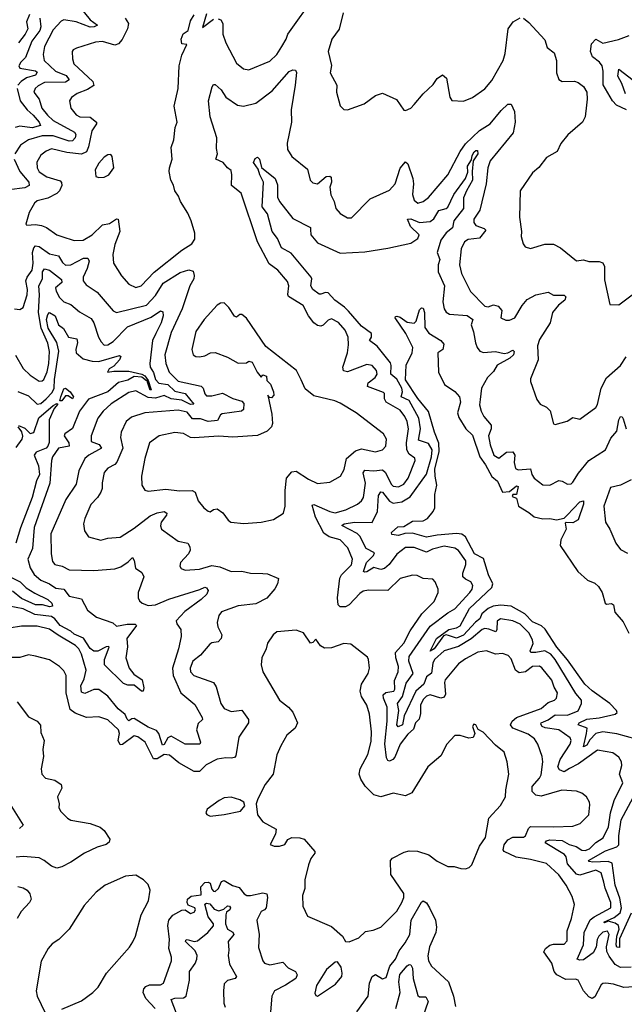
# Model space of a CAD drawing. Extents: x 1245515 to 1420776, y 606314 to 671314.
# Tile 286 of 385: x 1371775 to 1375207, y 635468 to 641056. Entities that reach past the tile are written whole.
import ezdxf

# ---------------------------------------------------------------- set-up
doc = ezdxf.new("R2010")
doc.units = 0

msp = doc.modelspace()

# ---------------------------------------------------------------- linework, layer by layer
at = {"layer": '0CON10XD'}
for points in [[(1372901.4, 641061.4), (1372916.2, 641055), (1372927.5, 641035), (1372928, 640975), (1372944.2, 640925), (1373005, 640810), (1373045, 640776.9), (1373075, 640772.5), (1373195, 640821.1), (1373235, 640858.9), (1373263.1, 640905), (1373287.9, 640945), (1373297.1, 640975), (1373453.9, 641195)], [(1372117.5, 641125), (1372175.6, 641055), (1372216.7, 641025), (1372198.6, 641015), (1372175, 641014.3), (1372095.7, 641045), (1372025, 641055.3), (1372011.2, 641048.8), (1371965, 640999.2), (1371916.1, 640905), (1371908.8, 640858.8), (1371914, 640825), (1371979.2, 640765), (1372039.2, 640739.2), (1372056.7, 640715), (1372035, 640702.6), (1371915, 640699.8), (1371879.4, 640680.6), (1371862.3, 640665), (1371856, 640645), (1371884.7, 640605), (1371901.4, 640555), (1371932.2, 640515), (1371965.3, 640485), (1372087, 640417), (1372092.9, 640405), (1372089.1, 640385), (1372075, 640368.4), (1372055, 640366), (1371965, 640396.6), (1371902.5, 640397.5), (1371824.8, 640375.2), (1371780, 640345), (1371747.3, 640295)], [(1371889.3, 641065), (1371894.6, 641015), (1371889.1, 640995), (1371843.5, 640935), (1371808.4, 640841.6), (1371780.8, 640815), (1371770, 640795), (1371775, 640781.8), (1371865.6, 640765.6), (1371875, 640758.8), (1371865, 640741.5), (1371813.6, 640726.4), (1371782.8, 640705), (1371765.3, 640685)], [(1371831.1, 641085), (1371814.4, 641045), (1371820.5, 641005), (1371806.2, 640975), (1371768.4, 640925)], [(1372374.6, 641064.6), (1372392.2, 641035), (1372387.8, 641005), (1372355.9, 640944.1), (1372335, 640920), (1372315, 640912.6), (1372245, 640933.3), (1372205, 640929.2), (1372096.7, 640895), (1372078, 640885), (1372073.1, 640875), (1372074.3, 640834.3), (1372083.1, 640805), (1372189.6, 640705), (1372196.4, 640683.6), (1372160.8, 640659.2), (1372101.7, 640638.3), (1372070, 640615), (1372057.8, 640595), (1372065.5, 640555), (1372095, 640516.4), (1372115.8, 640505.8), (1372175, 640503.3), (1372211.1, 640475), (1372211.8, 640465), (1372184, 640425), (1372165.9, 640335), (1372153.5, 640306.5), (1372125, 640293.2), (1372043.2, 640303.2), (1371955, 640322.4), (1371925, 640310.3), (1371895, 640287.7), (1371872.9, 640247.1), (1371873.3, 640215), (1371885, 640192.7), (1371928.6, 640165), (1372005, 640141.1), (1372013.1, 640133.1), (1372014.1, 640115), (1372001.8, 640085), (1371985, 640070), (1371935, 640044.1), (1371875, 640027.8), (1371859.2, 640015), (1371827.9, 639962.1), (1371810, 639895), (1371815, 639890), (1371865, 639894.6), (1371898.3, 639888.3), (1371926.7, 639876.7), (1371985.3, 639835.3), (1372015, 639826.6)], [(1372015, 639826.6), (1372085, 639802.5), (1372135, 639804.1), (1372187.2, 639835), (1372245, 639891.6), (1372285, 639900), (1372325, 639926.9), (1372334.2, 639924.2), (1372343.2, 639855), (1372315, 639780), (1372304.4, 639724.4), (1372306.9, 639675), (1372352.1, 639602.1), (1372394.7, 639554.8), (1372435, 639537.1), (1372465, 639546.4), (1372537.6, 639622.4), (1372695, 639748.5), (1372752.9, 639785), (1372769.6, 639810.4), (1372769.1, 639845), (1372748.1, 639915), (1372728.8, 639958.8), (1372686.9, 640025), (1372676.9, 640055), (1372655.6, 640085), (1372647.6, 640117.6), (1372632.5, 640145), (1372623.1, 640195), (1372626, 640215), (1372640, 640265), (1372635, 640330), (1372649.2, 640375), (1372656.7, 640445), (1372668, 640475), (1372651.5, 640565), (1372674.3, 640665), (1372679.5, 640795), (1372694.7, 640855.3), (1372723.3, 640915), (1372695, 640920), (1372691.2, 640945), (1372703.2, 640976.8), (1372731.2, 640995), (1372745, 641050), (1372765, 641083.3)], [(1372835, 641090), (1372812.5, 641012.5), (1372875, 641058.9)], [(1373610.4, 641095), (1373588.3, 641001.7), (1373546.9, 640945), (1373526.8, 640875), (1373544.4, 640795.6), (1373536.7, 640755), (1373574.3, 640685), (1373573.1, 640645), (1373595, 640567.5), (1373615, 640546.7), (1373635, 640543.8), (1373731.2, 640578.8), (1373795, 640626), (1373835, 640640), (1373913, 640603), (1373955, 640542.5), (1373965, 640540), (1373995, 640554.2), (1374014.2, 640575), (1374064.6, 640635.4), (1374122.4, 640687.6), (1374145, 640722), (1374175, 640743.8), (1374198, 640725), (1374217, 640617), (1374228.3, 640598.3), (1374295, 640593.3), (1374345, 640614), (1374415, 640664.4), (1374455, 640710.8), (1374518.5, 640825), (1374530, 640865), (1374548.1, 641005), (1374575.6, 641044.4), (1374615, 641067.5)], [(1374635, 641064.2), (1374665, 641040.8), (1374755, 640942.5), (1374768.1, 640898.1), (1374808.8, 640868.8), (1374822.7, 640825), (1374821.4, 640755), (1374836.1, 640716.1), (1374855, 640706.2), (1374925, 640706.7), (1374945, 640700), (1374975, 640676.7), (1374993.8, 640645), (1374996.9, 640605), (1374991.4, 640571.4), (1374985.5, 640504.5), (1374970, 640475), (1374887, 640403), (1374846.2, 640353.8), (1374825, 640307.5), (1374765, 640273.3), (1374722, 640218), (1374685, 640186.2), (1374616.2, 640085), (1374611.9, 639935), (1374624, 639855), (1374622, 639825), (1374632.5, 639785), (1374645, 639767.5), (1374675, 639757.5), (1374755, 639782), (1374805, 639782.9), (1374845, 639761.9), (1374935, 639687.8), (1374975, 639692.9), (1375005, 639684.4), (1375065, 639684.3), (1375085, 639676), (1375094.2, 639655), (1375095, 639580), (1375125, 639440), (1375175, 639437.5), (1375332.5, 639555)], [(1375220, 640545), (1375161.8, 640571.8), (1375139.1, 640595), (1375087, 640687), (1375087.3, 640765), (1375080.9, 640795), (1375066.5, 640815), (1375026.1, 640846.1), (1375015.3, 640875), (1375020.1, 640919.9), (1375045, 640946.1), (1375085, 640922.3), (1375173.8, 640943.8), (1375233.7, 640966.3)], [(1373657.8, 637962.2), (1373663.7, 637995), (1373638.5, 638058.5), (1373594.4, 638105), (1373531.6, 638121.6), (1373502.1, 638142.1), (1373453.1, 638233.1), (1373435, 638300), (1373445, 638305.3), (1373535, 638264), (1373565, 638257.3), (1373625.7, 638275), (1373692.8, 638307.2), (1373715.5, 638325), (1373726, 638345), (1373738.1, 638425), (1373724.2, 638485), (1373735, 638498.7), (1373785, 638494.8), (1373835, 638501), (1373848.6, 638488.6), (1373885, 638418.5), (1373895, 638409.5), (1373925, 638404.8), (1373955, 638420.6), (1373979.8, 638455), (1374020.5, 638555), (1374018, 638568), (1373985, 638590.9), (1373971.9, 638615), (1373969.7, 638655), (1373981.9, 638735), (1373975, 638775.7), (1373961.4, 638805), (1373935, 638839.4), (1373854.7, 638885), (1373845.3, 638905), (1373845.6, 638935), (1373840, 638940), (1373748.8, 638975), (1373753.4, 638995), (1373792.9, 639025), (1373804, 639045), (1373800, 639065), (1373775, 639092.9), (1373745, 639098.5), (1373635, 639058.1), (1373612.9, 639062.9), (1373608.4, 639085), (1373635.8, 639165), (1373641.2, 639211.2), (1373640.3, 639255), (1373622.5, 639295), (1373585, 639337.5), (1373545, 639358.1), (1373525, 639350.8), (1373497.8, 639322.2), (1373485, 639316.9), (1373465, 639320), (1373445.3, 639335.3), (1373414.8, 639374.8), (1373383.3, 639435), (1373301.4, 639485), (1373296.7, 639496.7), (1373302.1, 639545), (1373295, 639570), (1373239.5, 639635), (1373190.8, 639670.8), (1373124.2, 639795), (1373032.4, 640072.4), (1372976.9, 640115), (1372980, 640175), (1372975, 640201.2), (1372954.7, 640214.7), (1372930.6, 640245), (1372888.8, 640265), (1372898.2, 640295), (1372891.5, 640325), (1372893.8, 640385), (1372856.4, 640505), (1372846.7, 640595), (1372867.3, 640675), (1372875, 640687.5), (1372885, 640687.9), (1372918.7, 640658.7), (1372945, 640616.9), (1373011.2, 640571.2), (1373045, 640565.6), (1373115, 640582.5), (1373207.7, 640652.3), (1373305, 640762.5), (1373325, 640772.5), (1373339.7, 640769.7), (1373346.8, 640756.8), (1373337.7, 640685), (1373315.4, 640545.4), (1373317.5, 640475), (1373292.3, 640355), (1373295, 640318.8), (1373318.9, 640278.9), (1373408.2, 640208.2), (1373424.5, 640145), (1373439.8, 640129.8), (1373465, 640124.5), (1373515, 640165.5), (1373535, 640168.6), (1373543, 640163), (1373544.5, 640135), (1373535.4, 640105), (1373541.4, 640061.4), (1373560.8, 640025), (1373570, 639985), (1373595, 639956.2), (1373635, 639930.8), (1373657.9, 639932.1), (1373765, 640038.6), (1373875, 640089.2), (1373906.2, 640125), (1373935, 640214), (1373965, 640250), (1373978.2, 640238.2), (1374006.5, 640155), (1374010.3, 640125), (1374004.7, 640064.7), (1374015, 640031.9), (1374035, 640015.6), (1374065, 640023.8), (1374095, 640046.2), (1374204.8, 640175.2), (1374275, 640307.5), (1374305, 640351.1), (1374385, 640427.5), (1374446.2, 640465), (1374508.3, 640541.7), (1374545, 640576), (1374565, 640576.2), (1374582.9, 640535), (1374586.9, 640475), (1374576.8, 640415), (1374444.7, 640255), (1374433.1, 640215), (1374422.6, 640125), (1374386.9, 639975), (1374353.1, 639925), (1374353.5, 639905), (1374365, 639888.5), (1374411.5, 639871.5), (1374421.3, 639861.3), (1374385, 639816.5), (1374320.9, 639809.1), (1374298.9, 639795), (1374281.5, 639755), (1374271.9, 639665), (1374282.7, 639615), (1374333.3, 639513.2), (1374415, 639429.5), (1374435, 639427.1), (1374465, 639438.8), (1374491.2, 639431.2), (1374511.9, 639405), (1374506.7, 639365), (1374535, 639350.8), (1374555, 639350), (1374585.6, 639365), (1374626.4, 639433.6), (1374655, 639467.5), (1374705, 639495.5), (1374775, 639508.9), (1374805, 639493.1), (1374865, 639492.5), (1374875, 639482.5), (1374869.5, 639465), (1374833.1, 639436.9), (1374800, 639395), (1374785.3, 639335), (1374725, 639242), (1374714.6, 639205), (1374718.7, 639125), (1374675, 639017.5), (1374675, 639002.5), (1374710.5, 638900.5), (1374730, 638875), (1374765, 638856.2), (1374785.5, 638835.5), (1374805, 638763.3), (1374815, 638758), (1374882.4, 638777.6), (1374915, 638799.2), (1374955, 638789.2), (1375046, 638855), (1375055, 638872.5), (1375075.4, 638965), (1375105.7, 639024.3), (1375185, 639093.1), (1375218.1, 639141.9)], [(1375212.8, 640635), (1375193.3, 640695), (1375170.5, 640735), (1375175, 640776.2), (1375280.9, 640695)], [(1371760.5, 640665), (1371777.4, 640595), (1371816.8, 640545), (1371852.3, 640515), (1371886.1, 640475), (1371892.7, 640455), (1371845, 640442), (1371775, 640452.8), (1371749.6, 640445)], [(1375245, 635679.3), (1375185, 635677.1), (1375155, 635693.8), (1375120.8, 635740.8), (1375108.4, 635768.4), (1375106.4, 635795), (1375120.4, 635865), (1375112.4, 635882.4), (1375085, 635877.3), (1375061.4, 635855), (1375052.8, 635835), (1375047.8, 635792.2), (1375029.2, 635760.8), (1374975, 635720.8), (1374955, 635718.8), (1374940, 635725), (1374975.4, 635805), (1374979, 635875), (1375012.7, 635947.3), (1375035, 635965.2), (1375129.7, 636015), (1375130.2, 636045), (1375097.9, 636127.9), (1375091, 636161), (1375075, 636213.3), (1375045, 636230), (1374955, 636200.5), (1374935.7, 636205.7), (1374884.8, 636265), (1374876.2, 636305), (1374867.8, 636317.8), (1374757.1, 636385), (1374764.4, 636395), (1374785, 636400.6), (1374855, 636397.2), (1374894.1, 636375), (1374933.3, 636363.3), (1374965, 636343.3), (1374985, 636341), (1375008.8, 636351.2), (1375045, 636386.9), (1375087.6, 636412.4), (1375117.5, 636475), (1375128.3, 636555), (1375149, 636625), (1375198, 636725), (1375180, 636775), (1375192.9, 636822.9), (1375190, 636845), (1375175, 636870), (1375141.2, 636895), (1375055, 636911.1), (1374947.6, 636832.4), (1374895, 636806.2), (1374865, 636787.8), (1374839.4, 636799.4), (1374829.2, 636815), (1374842.4, 636857.6), (1374900, 636945), (1374904.6, 636965), (1374899.4, 636979.4), (1374835, 637024.8), (1374757.7, 637037.7), (1374741.1, 637045), (1374732.9, 637057.1), (1374735.6, 637065), (1374775, 637081.8), (1374815, 637111.8), (1374885, 637108.1), (1374945, 637134.1), (1374964.6, 637175), (1374963.6, 637195), (1374931.9, 637231.9), (1374814.1, 637425), (1374789, 637455), (1374755, 637473.7), (1374704, 637464), (1374675.4, 637465.4), (1374673.1, 637475), (1374689.1, 637515), (1374685, 637534.4), (1374665.9, 637575), (1374616.1, 637625), (1374575, 637643.9), (1374505, 637655.3), (1374485, 637642.5), (1374483.3, 637595), (1374477.3, 637582.7), (1374437, 637597), (1374415, 637600.9), (1374399.6, 637595), (1374338.3, 637541.7), (1374265, 637498.4), (1374185, 637474.1), (1374129, 637425), (1374119.4, 637405), (1374112.2, 637347.8), (1374085, 637326.9), (1374068.6, 637285), (1374023.7, 637245), (1373958.1, 637105), (1373947.7, 637055), (1373922.9, 637042.9), (1373916, 637055), (1373926.9, 637135), (1373920.1, 637175), (1373948.4, 637215), (1373969.1, 637290.9), (1374008, 637345), (1373982.9, 637415), (1373985, 637441.8), (1374105, 637613.7), (1374205, 637690.5), (1374245, 637712.5), (1374329.7, 637805), (1374343.3, 637825), (1374347.5, 637845), (1374335, 637866.5), (1374305, 637880), (1374290.9, 637895), (1374289.7, 637915), (1374308.1, 637965), (1374307.7, 637985), (1374265, 638042.8), (1374245, 638057.5), (1374185, 638068.4), (1374118.7, 638051.3), (1374085, 638033.9), (1374015, 638059.7), (1373965, 638060.2), (1373915, 638023.6), (1373872.7, 637965), (1373845, 637942.3), (1373825, 637936), (1373785, 637947), (1373745, 637923), (1373735, 637920), (1373726.7, 637925), (1373743.6, 637976.4), (1373783.8, 638015), (1373789.4, 638029.4), (1373742.5, 638055), (1373705.2, 638125), (1373690.9, 638140.9), (1373604.4, 638185), (1373617.5, 638195), (1373675, 638203.8), (1373775, 638202.5), (1373805.2, 638265), (1373811.9, 638355), (1373825, 638377.1), (1373835, 638375.5), (1373875, 638323.8), (1373895, 638311.9), (1373945, 638319), (1373992.1, 638347.9), (1374083.7, 638476.3), (1374113, 638575), (1374115.6, 638615), (1374095, 638650), (1374039.1, 638669.1), (1374050, 638735), (1374039.8, 638795), (1373985.2, 638895), (1373940.8, 638915), (1373947.4, 638945), (1373944.9, 638965), (1373915, 639016.1), (1373881.7, 639045), (1373884.1, 639094.1), (1373878.9, 639108.9), (1373803.6, 639203.6), (1373760.6, 639235), (1373772.7, 639255), (1373772.2, 639275), (1373715, 639317.3), (1373641.1, 639401.1), (1373619.3, 639425), (1373563.5, 639463.5), (1373525, 639505.7), (1373511.2, 639508.8), (1373485, 639497.7), (1373475, 639499.3), (1373439.7, 639525), (1373427.2, 639545), (1373433.8, 639585), (1373428.7, 639595), (1373315, 639731.2), (1373261.4, 639761.4), (1373237.7, 639815), (1373207.9, 639855), (1373182, 639955), (1373151.5, 639995), (1373158.5, 640135), (1373137.3, 640175), (1373128.1, 640208.1), (1373101.9, 640245), (1373111.2, 640268.8), (1373124.1, 640275.9), (1373135.3, 640265), (1373148, 640218), (1373225.3, 640155), (1373238.8, 640118.8), (1373238.9, 640048.9), (1373249.2, 640025), (1373325, 639927.5), (1373425, 639876.7), (1373425.9, 639865.9), (1373426.7, 639835), (1373465, 639789.2), (1373595, 639730.8), (1373735, 639738), (1373865, 639759.2), (1373995, 639788.6), (1374035, 639814.5), (1374042.9, 639835), (1373993.1, 639883.1), (1373976, 639925), (1373995, 639925.5), (1374045, 639906.1), (1374105, 639910), (1374125, 639926), (1374155, 639974.1), (1374195, 639984.7), (1374205, 639993.1), (1374239, 640065), (1374306.3, 640155), (1374319, 640191), (1374317.7, 640225), (1374338.8, 640261.2), (1374342.9, 640285), (1374355, 640307), (1374365, 640314.7), (1374372.9, 640312.9), (1374376.2, 640295), (1374348.1, 640255), (1374342.5, 640195), (1374345.8, 640145), (1374310.4, 640085), (1374294.8, 640045.2), (1374294.8, 639985), (1374238.7, 639915), (1374230.8, 639875), (1374195, 639846.2), (1374165.7, 639805), (1374143.7, 639735), (1374160.7, 639695), (1374150, 639665), (1374150.8, 639625), (1374187.1, 639545), (1374176.4, 639455), (1374183.5, 639415), (1374196, 639396), (1374215, 639384.5), (1374315, 639377.3), (1374347.1, 639355), (1374337.9, 639325), (1374351.2, 639285), (1374361.5, 639221.5), (1374370.9, 639195), (1374386.9, 639175), (1374407.4, 639167.4), (1374475, 639173.3), (1374525, 639162), (1374545, 639165.4), (1374575, 639181.4), (1374582.1, 639172.1), (1374578.2, 639155), (1374556.2, 639135), (1374484.6, 639095), (1374465, 639060), (1374430, 639025), (1374397.1, 638965), (1374389.1, 638900.9), (1374385, 638870), (1374394.6, 638835), (1374410, 638805), (1374450.5, 638755), (1374451.9, 638735), (1374435.6, 638695), (1374445, 638643.3), (1374466.9, 638585), (1374495, 638566.9), (1374538.1, 638601.9), (1374575, 638603.1), (1374585.4, 638585.4), (1374582.6, 638542.6), (1374589.5, 638509.5), (1374605, 638501.5), (1374675, 638508), (1374681.8, 638475), (1374694.5, 638455), (1374745, 638415.6), (1374785, 638414.4), (1374835, 638440), (1374855, 638436.7), (1374885, 638420.5), (1374905, 638422.9), (1374915, 638430.8), (1374947.5, 638482.5), (1375006.1, 638553.9), (1375100.8, 638615), (1375129.7, 638680.3), (1375165, 638721.4), (1375175.7, 638784.3), (1375185, 638804.3), (1375195, 638801.4), (1375200.6, 638790.6), (1375218.1, 638735)], [(1371743.1, 640265), (1371776.7, 640195), (1371827.8, 640135), (1371829.7, 640115), (1371805, 640101.9), (1371715, 640090)], [(1372225, 640160), (1372255, 640162.5), (1372281.2, 640175), (1372308.8, 640215), (1372299.3, 640279.3), (1372291.7, 640291.7), (1372275, 640290), (1372255, 640276.2), (1372225, 640242), (1372203.1, 640205), (1372207, 640167), (1372225, 640160)], [(1371745, 639414.3), (1371775, 639410.6), (1371795, 639422.5), (1371818.3, 639495), (1371819, 639525), (1371809, 639575), (1371816.5, 639595), (1371846.1, 639635), (1371852.2, 639675), (1371847, 639735), (1371855, 639761.5), (1371865, 639772.7), (1371885, 639768.9), (1371945, 639726.8), (1371995, 639716.7), (1372017.8, 639677.8), (1372035, 639663.5), (1372065, 639665.8), (1372138, 639702), (1372162.6, 639702.6), (1372168.6, 639685), (1372158.8, 639645), (1372134.6, 639595), (1372134.6, 639574.6), (1372151.4, 639551.4), (1372215, 639510), (1372305, 639403.3), (1372323.9, 639393.9), (1372494.2, 639435.8), (1372545, 639490.5), (1372589.9, 639560.1), (1372685, 639621.4), (1372735, 639637.3), (1372759.3, 639629.3), (1372766.2, 639605), (1372763.8, 639585), (1372740.3, 639545), (1372697.5, 639415), (1372635, 639280.6), (1372598.5, 639155), (1372604.3, 639105), (1372622.5, 639055), (1372674.1, 639005), (1372805.7, 638975.7), (1372816.7, 638965), (1372825, 638931.9), (1372835, 638921.2), (1372865, 638920.6), (1372925.8, 638935.8), (1372985, 638906.2), (1373035, 638891.4), (1373047.4, 638877.4), (1373045, 638844), (1373033.3, 638835), (1372925, 638818.5), (1372915, 638812.7), (1372898.7, 638781.3), (1372845, 638774.8), (1372801.8, 638791.8), (1372755, 638791.2), (1372725, 638828.5), (1372675, 638840.7), (1372485, 638825.8), (1372409.9, 638800.1), (1372378.9, 638775), (1372351.1, 638715), (1372346.7, 638685), (1372360.7, 638625), (1372326.2, 638545), (1372315, 638531.2), (1372275, 638510.6), (1372254.6, 638485.4), (1372242.4, 638427.6), (1372242.7, 638395), (1372235, 638374.3)], [(1371751.3, 639151.3), (1371795, 639076.4), (1371835, 639038.4), (1371885.4, 639004.6), (1371903.1, 639006.9), (1371911.8, 639015), (1371931.5, 639058.5), (1371940.4, 639105), (1371943.7, 639173.7), (1371935, 639219.6), (1371897, 639305), (1371881.1, 639395), (1371887.1, 639495), (1371883.9, 639546.1), (1371905, 639585.5), (1371904, 639626), (1371915, 639642.4), (1371945, 639633.9), (1372011.5, 639581.5), (1372014.8, 639565), (1371979, 639535), (1371981.4, 639515), (1372000.3, 639480.3), (1372024.8, 639454.8), (1372065, 639439.6), (1372115, 639398.5), (1372181, 639361), (1372196.5, 639335), (1372222, 639255), (1372237.2, 639227.2), (1372255, 639209.7), (1372275, 639210.2), (1372305, 639229), (1372387, 639313), (1372521.2, 639368.8), (1372575, 639404.2), (1372588, 639398), (1372588.5, 639375), (1372577.8, 639335), (1372547.1, 639275), (1372528.6, 639235), (1372513.6, 639105), (1372515.3, 639085), (1372533.6, 639053.6), (1372545.6, 639015), (1372565, 638993.4), (1372615.7, 638985.7), (1372655, 638948.4), (1372715, 638934.2), (1372763.3, 638875), (1372745, 638873.1), (1372695, 638897.6), (1372635, 638905.1), (1372595, 638922.5), (1372545, 638907.6), (1372505, 638911.5), (1372435, 638950), (1372395, 638939.8), (1372295, 638875.8), (1372247.9, 638835), (1372218.5, 638795), (1372181.1, 638695), (1372181.3, 638661.3), (1372225.4, 638645), (1372240, 638625), (1372168.2, 638585), (1372145.3, 638565), (1372111.2, 638495), (1372095, 638420), (1372037.8, 638332.2), (1371951.5, 638138.5), (1371954.3, 638024.3), (1371962, 637982), (1371975, 637963.3), (1372015.5, 637955.5), (1372055, 637933.1), (1372195, 637930.5), (1372315, 637938.6), (1372348.9, 637951.1), (1372390.7, 637979.3), (1372415, 638003.8), (1372425, 637987.5), (1372432.7, 637942.7), (1372468.7, 637918.7), (1372480.5, 637895), (1372447.8, 637805), (1372447.9, 637775), (1372455, 637758.6), (1372470, 637745), (1372505, 637730.8), (1372545, 637735.2), (1372622.2, 637767.8), (1372798, 637822), (1372825, 637835.4), (1372835, 637831.4), (1372843.9, 637816.1)], [(1373046.4, 638196.4), (1373145, 638204.3), (1373215, 638220), (1373271.9, 638255), (1373282.7, 638295), (1373281.2, 638385), (1373288.8, 638455), (1373319.6, 638490.4), (1373345, 638493.2), (1373415, 638447.5), (1373465, 638424.5), (1373535, 638431.1), (1373595.6, 638465), (1373616.9, 638503.1), (1373630.4, 638565), (1373680.6, 638609.4), (1373715, 638620), (1373795, 638603.6), (1373835, 638614.2), (1373853.4, 638636.6), (1373857.8, 638675), (1373840, 638705), (1373685, 638824.4), (1373595, 638879.2), (1373563.4, 638893.4), (1373445, 638922), (1373395, 638961.2), (1373372.9, 639012.9), (1373346.2, 639065), (1373172, 639202), (1373061.7, 639361.7), (1373035, 639382.5), (1373025, 639382.5), (1373005, 639367.5), (1372995, 639373.3), (1372963, 639423), (1372935, 639448.8), (1372915, 639448), (1372895, 639435.7), (1372822, 639355), (1372775, 639286.7), (1372751.9, 639185), (1372760, 639155), (1372775, 639144), (1372795, 639142.9), (1372825, 639148.6), (1372857.5, 639165), (1372885, 639167.1), (1372955, 639141.2), (1373015, 639107.5), (1373061.7, 639108.3), (1373075, 639117.5), (1373095, 639112.5), (1373123.3, 639055), (1373145, 639027.5), (1373155, 639040), (1373175, 639032.5), (1373177.5, 639007.5), (1373198.2, 638988.2), (1373216.4, 638945), (1373217.9, 638925), (1373205, 638910.8), (1373192.5, 638912.5), (1373184.2, 638925), (1373206.8, 638816.8), (1373210, 638765), (1373204.4, 638745.6), (1373180, 638720), (1373125, 638696.7), (1372985, 638686.9), (1372905, 638692.1), (1372765, 638682.5), (1372745, 638685.3), (1372705, 638707.1), (1372655, 638713.9), (1372566, 638695), (1372511.8, 638655), (1372485.7, 638565.7), (1372465.6, 638465), (1372467.5, 638415), (1372485.9, 638385.9), (1372505, 638380.8), (1372605, 638390.8), (1372681.7, 638381.7), (1372753.4, 638383.4), (1372771.2, 638375), (1372788, 638325), (1372820, 638285), (1372845, 638266.2), (1372857.1, 638262.9), (1372875, 638276.2), (1372895, 638279.2), (1372927.2, 638257.2), (1372959.2, 638215), (1372974.2, 638205), (1373046.4, 638196.4)], [(1375275, 636973.2), (1375165, 637002.6), (1375085, 637014.1), (1375045, 637004.5), (1375011.9, 636968.1), (1374995, 636939.4), (1374975, 636930), (1374992.9, 637005), (1374996.2, 637035), (1374944.4, 637055), (1374950.5, 637065), (1374995, 637085.8), (1375065, 637093.7), (1375155.8, 637115), (1375165.9, 637124.1), (1375162.9, 637135), (1375125, 637174.4), (1375025, 637246.5), (1374982.2, 637285), (1374885, 637423), (1374824.4, 637495), (1374757.8, 637597.8), (1374736.6, 637616.6), (1374685, 637638.6), (1374642.9, 637685), (1374565, 637727.9), (1374505, 637734.1), (1374463.1, 637726.9), (1374435, 637714.4), (1374398, 637685), (1374386.7, 637655), (1374362.6, 637637.4), (1374295, 637563.3), (1374255, 637546.4), (1374208.6, 637561.4), (1374195, 637564.8), (1374181, 637559), (1374128.1, 637485), (1374105, 637471.9), (1374141.7, 637545), (1374211.4, 637595), (1374255.2, 637604.8), (1374274.6, 637615.4), (1374327.3, 637715), (1374455, 637832.9), (1374459.7, 637855), (1374435.9, 637905.9), (1374407.8, 637997.8), (1374356.2, 638025), (1374305, 638120.9), (1374285, 638137.1), (1374255, 638140.5), (1374145, 638131), (1374085, 638119.8), (1374005, 638141.4), (1373960.7, 638139.3), (1373925, 638128), (1373887.5, 638135), (1373886, 638145), (1373921.5, 638178.5), (1373955, 638179.7), (1374005, 638209.7), (1374065, 638211.2), (1374089.4, 638225), (1374122, 638265), (1374130.8, 638285), (1374131.9, 638361.9), (1374142.8, 638415), (1374132.5, 638465), (1374131.9, 638505), (1374155.1, 638604.9), (1374153.7, 638653.7), (1374128.8, 638715), (1374095, 638833.2), (1374035, 638906.5), (1373965, 639013.1), (1373968.5, 639095), (1374002.3, 639165), (1374006.3, 639196.3), (1373966, 639275), (1373906.2, 639365), (1373907.5, 639372.5), (1373915, 639373.8), (1373935, 639368.6), (1373975, 639340.4), (1374015, 639333.6), (1374025.5, 639345), (1374045, 639410), (1374055, 639420), (1374065, 639418.8), (1374073.1, 639395), (1374075, 639310), (1374096.5, 639276.5), (1374165.5, 639235), (1374183.1, 639215), (1374176.2, 639185), (1374149.2, 639165), (1374151.5, 639055), (1374186.7, 638985), (1374245, 638945.6), (1374271.2, 638915), (1374276.8, 638885), (1374260.2, 638825), (1374267.6, 638797.6), (1374306.7, 638735), (1374345, 638698.2), (1374386.1, 638575), (1374419.1, 638529.1), (1374455, 638462.7), (1374487.6, 638437.6), (1374515, 638375.4), (1374555, 638378.4), (1374595, 638410.9), (1374605, 638406), (1374595, 638362), (1374575, 638362), (1374570.3, 638350.3), (1374595, 638340.8), (1374606.9, 638295), (1374665, 638260), (1374694.7, 638234.7), (1374745, 638222.5), (1374785, 638224.5), (1374821.8, 638218.2), (1374865, 638227.5), (1374882.2, 638245), (1374955, 638320.6), (1374975.4, 638325.4), (1374975, 638306.7), (1374945, 638218.2), (1374915, 638200.9), (1374876.7, 638203.3), (1374872, 638198), (1374876.2, 638165), (1374846, 638105), (1374842.4, 638072.4), (1374942.5, 637925), (1374997.7, 637875), (1375038.8, 637858.8), (1375059.5, 637839.5), (1375080.6, 637805), (1375097.8, 637745), (1375105, 637738.2), (1375135, 637742.9), (1375145, 637735.6), (1375153.2, 637693.2), (1375199.5, 637639.5), (1375232, 637575)], [(1371765, 638946.2), (1371825, 638921.2), (1371875, 638873.8), (1371895, 638878.7), (1371925.3, 638905), (1371959.5, 638940.5), (1371970.7, 638965), (1371973, 639015), (1371997.6, 639175), (1371986, 639225), (1371937, 639305), (1371928, 639355), (1371935, 639383.3), (1371945, 639394.6), (1371977.3, 639375), (1371995, 639324.7), (1372024.5, 639304.5), (1372051.7, 639255), (1372099.2, 639245), (1372103.1, 639225), (1372093.8, 639185), (1372095.5, 639165.5), (1372135, 639131.4), (1372187.3, 639117.3), (1372225, 639115.9), (1372340.6, 639150.6), (1372348.2, 639145), (1372341.5, 639125), (1372309.5, 639090.5), (1372282.5, 639075), (1372272.5, 639055), (1372308.8, 639061.2), (1372395, 639062.2), (1372469.2, 639045), (1372486.2, 639035), (1372505, 639008), (1372521.9, 638955), (1372515, 638952.7), (1372500.8, 638999.2), (1372500, 639010), (1372495, 639006.7), (1372468, 639028), (1372425, 639031.4), (1372389.2, 639010.8), (1372335, 638996.5), (1372276.2, 638943.8), (1372165, 638903.2), (1372114.1, 638835), (1372074.3, 638735.7), (1372031.4, 638705), (1372026.7, 638695), (1372053.5, 638655), (1372056.2, 638635), (1371995.3, 638625), (1371961, 638575), (1371954.7, 638555), (1371945.4, 638425), (1371856.9, 638175), (1371847.2, 638055), (1371821.1, 637995), (1371835.2, 637945.2), (1371857.5, 637907.5), (1371895, 637875.7), (1371944.1, 637854.1), (1371980, 637830), (1372025, 637823.2), (1372055, 637784.1), (1372125, 637769.4), (1372159.2, 637705), (1372210.8, 637665), (1372302.9, 637632.9), (1372325, 637613.3), (1372385, 637626.4), (1372430, 637625), (1372437.7, 637617.7), (1372382.5, 637545), (1372387.7, 637497.7), (1372377.5, 637435), (1372395.7, 637375), (1372422, 637342), (1372469.6, 637309.6), (1372480.5, 637265), (1372475, 637246), (1372465.7, 637244.3), (1372425, 637280), (1372389.3, 637279.3), (1372365, 637288), (1372255.5, 637395), (1372256.2, 637425), (1372282.5, 637495), (1372278.8, 637498.8), (1372265, 637497.1), (1372218.3, 637471.7), (1372195, 637471.4), (1372175, 637487.5), (1372136.6, 637546.6), (1372085, 637569.5), (1372064.5, 637585), (1372005, 637618.6), (1371975, 637656.3), (1371955, 637669.5), (1371860.1, 637680.1), (1371795, 637713.4), (1371675, 637736.1)], [(1372015, 638893.6), (1372003.6, 638893.6), (1372008.9, 638915), (1372025, 638961.1), (1372035, 638965.8), (1372061.9, 638945), (1372081.2, 638915), (1372075, 638904.5), (1372050.6, 638920.6), (1372035, 638920.8), (1372015, 638893.6)], [(1371767.5, 638752.5), (1371805, 638737.4), (1371835, 638708.2), (1371855, 638713.2), (1371882.8, 638797.2), (1371965, 638867.1), (1371985, 638877.3), (1371992, 638875), (1371970.6, 638849.4), (1371942, 638785), (1371942.9, 638657.1), (1371935, 638635.8), (1371925, 638624.7), (1371868.6, 638601.4), (1371856.8, 638585), (1371882.5, 638525), (1371886.5, 638475), (1371870.2, 638439.8), (1371846.6, 638345), (1371778.7, 638171.3), (1371753.8, 638085)], [(1371755, 638628.1), (1371789.8, 638675), (1371792.3, 638692.3), (1371786.4, 638716.4), (1371765.7, 638745)], [(1375245.7, 638445), (1375186.1, 638413.9), (1375128.9, 638401.1), (1375090, 638295), (1375099.2, 638205), (1375125.6, 638165.6), (1375158, 638085), (1375185, 638050), (1375225, 638029.2)], [(1372235, 638374.3), (1372216.3, 638343.7), (1372178.9, 638305), (1372144.4, 638225), (1372137.1, 638195), (1372142.2, 638155), (1372165, 638121.4), (1372235, 638102.5), (1372275, 638113.3), (1372345, 638118.9), (1372425, 638170.9), (1372515, 638241.1), (1372555, 638257.5), (1372595, 638264.5), (1372609.4, 638255), (1372608.9, 638245), (1372578.9, 638205), (1372574.5, 638184.5), (1372579.2, 638165), (1372675, 638097.1), (1372728.8, 638085), (1372740.8, 638065), (1372741.9, 638045), (1372732.7, 638025), (1372688, 637975), (1372683.3, 637955), (1372690.8, 637940.8), (1372715, 637932.9), (1372795, 637938.5), (1372865, 637957.5), (1372911.7, 637951.7), (1372975, 637923.8), (1373035, 637926.8), (1373085, 637914.1), (1373155, 637912.9), (1373182, 637912), (1373244.3, 637885), (1373239.1, 637855), (1373223.8, 637826.2), (1373177.4, 637772.6), (1373115, 637740.9), (1373015, 637728.9), (1372921.4, 637695), (1372906.1, 637673.9), (1372895.5, 637635), (1372899.5, 637609.5), (1372923.1, 637565), (1372919.4, 637545), (1372902, 637525), (1372865, 637519.5), (1372855, 637511.9), (1372800.4, 637449.6), (1372756.9, 637415), (1372742.5, 637375), (1372745, 637354), (1372763.8, 637335), (1372875, 637294), (1372890.5, 637270.5), (1372916.9, 637175), (1372935, 637147.3), (1372975, 637130.7), (1373035, 637137.5), (1373074.5, 637085), (1373072.9, 637065), (1373019.6, 636985), (1373001.7, 636878.3), (1372995, 636869.2), (1372974.6, 636864.6), (1372945, 636866.9), (1372895, 636859.3), (1372833.3, 636826.7), (1372795, 636790), (1372765, 636790), (1372678.6, 636838.6), (1372625, 636881.7), (1372594.2, 636885), (1372555, 636860.9), (1372535, 636860.4), (1372486.9, 636955), (1372445, 636985.9), (1372425, 636991.8), (1372358.3, 636941.7), (1372345, 636940.9), (1372334.6, 636965), (1372340.7, 637005), (1372335.4, 637025.4), (1372275, 637082.3), (1372225, 637100), (1372155, 637096.2), (1372089.5, 637119.5), (1372060.8, 637140.8), (1372039.2, 637235), (1372039.2, 637335), (1372025, 637361.1), (1372001.2, 637385), (1371945, 637422.2), (1371865, 637444.6), (1371825, 637451.1), (1371775.5, 637435.5), (1371725, 637436.4)], [(1375315, 635571.2), (1375205, 635563.9), (1375145, 635582.5), (1375102.7, 635587.3), (1375085, 635585.6), (1375075, 635578), (1375040.2, 635509.8), (1375025, 635500), (1375005, 635510.9), (1374975.4, 635545), (1374945, 635605.6), (1374930.7, 635610.7), (1374875, 635608), (1374824.5, 635634.5), (1374807.8, 635655), (1374795, 635701.5), (1374750.9, 635765), (1374759.4, 635785), (1374785, 635802.7), (1374805, 635808.5), (1374865, 635809.5), (1374882.4, 635827.6), (1374881.8, 635885), (1374906.5, 635955), (1374924, 636035), (1374910.3, 636080.3), (1374877.5, 636145), (1374835, 636203.1), (1374765, 636266.7), (1374675, 636290.5), (1374593.6, 636303.6), (1374525.7, 636335), (1374519.1, 636345), (1374525, 636372.5), (1374545, 636402.2), (1374575, 636416.9), (1374635, 636416.5), (1374646.4, 636425), (1374662.7, 636465), (1374675, 636478), (1374806.7, 636475), (1374915, 636478.1), (1374956.2, 636495), (1375005, 636543.3), (1375010.5, 636600.5), (1375009.2, 636615), (1374992, 636645), (1374966.4, 636666.4), (1374935, 636677.5), (1374853.1, 636683.1), (1374735, 636649.3), (1374705.3, 636655.3), (1374684.6, 636675), (1374684.6, 636705), (1374725, 636750.9), (1374735, 636771.2), (1374743.8, 636845), (1374740.7, 636875), (1374715.5, 636945), (1374696.4, 636975), (1374661.3, 637001.3), (1374574.4, 637034.4), (1374561.3, 637055), (1374570.3, 637075), (1374595, 637096.4), (1374735, 637145.9), (1374775, 637180.8), (1374811.2, 637195), (1374821.4, 637205), (1374827.5, 637235), (1374807.9, 637267.9), (1374795, 637307.8), (1374738.5, 637378.5), (1374725, 637386.6), (1374685, 637384.7), (1374646, 637354), (1374609.4, 637349.4), (1374589.8, 637365), (1374565, 637428), (1374547.2, 637447.2), (1374515, 637459.1), (1374475, 637454.3), (1374425, 637474.5), (1374375, 637465.9), (1374305, 637428.5), (1374265, 637401.1), (1374190.8, 637309.2), (1374185.9, 637294.1), (1374191.4, 637228.6), (1374185, 637211.1), (1374165, 637204.7), (1374105, 637224.7), (1374085, 637216.8), (1374065, 637197.3), (1374050.3, 637165), (1374050.7, 637119.3), (1374043.4, 637086.6), (1374021.9, 637065), (1374010.4, 637029.6), (1373978.3, 637001.7), (1373935.5, 636944.5), (1373905, 636871.1), (1373893.4, 636856.6), (1373875, 636847.8), (1373865, 636851.4), (1373857.2, 636867.2), (1373847.2, 636947.2), (1373861.7, 637075), (1373860.2, 637155), (1373840, 637205), (1373838.7, 637225), (1373852.4, 637237.6), (1373898.5, 637245), (1373903.7, 637256.4), (1373902.6, 637305), (1373923.7, 637355), (1373925.7, 637385), (1373909.3, 637435), (1373907.8, 637465), (1373955, 637517.7), (1373992.1, 637587.9), (1374056.8, 637683.2), (1374127.5, 637755), (1374150, 637805), (1374150, 637825), (1374133.8, 637865), (1374120.7, 637880.7), (1374065, 637884.3), (1374030.8, 637900.8), (1374005, 637904.2), (1373935, 637884.2), (1373865, 637815.7), (1373755, 637818.6), (1373725, 637812), (1373705, 637800), (1373645, 637735.5), (1373625, 637724.6), (1373595, 637724.4), (1373583.5, 637735), (1373579.4, 637775), (1373593.1, 637886.9), (1373602.2, 637905), (1373657.8, 637962.2)], [(1371725, 637893.1), (1371777.3, 637865), (1371812.6, 637832.6), (1371861.3, 637801.3), (1371935, 637765.6), (1371957.3, 637745), (1371962, 637728), (1371946.5, 637723.5), (1371905, 637734.6), (1371865, 637734.7), (1371785, 637771.1), (1371735, 637813.1)], [(1372843.9, 637816.1), (1372836.9, 637795), (1372805.4, 637765), (1372711.7, 637698.3), (1372663.8, 637645), (1372667.8, 637627.8), (1372689.6, 637595), (1372692.5, 637555), (1372676.9, 637485), (1372641.6, 637375), (1372645.7, 637335), (1372689.4, 637235), (1372769.1, 637169.1), (1372810.6, 637095), (1372812, 637085), (1372787.9, 637062.1), (1372778.8, 637025), (1372800.6, 636955), (1372798, 636945), (1372715, 636944.5), (1372635, 636990), (1372615, 636979.6), (1372595, 636943.1), (1372585, 636939.2), (1372564, 637004), (1372551.3, 637021.3), (1372505, 637040.2), (1372425, 637089.8), (1372411.2, 637088.8), (1372395, 637077.7), (1372385, 637085.7), (1372373.3, 637113.3), (1372334.4, 637144.4), (1372275, 637216.8), (1372225, 637253.8), (1372195, 637255.3), (1372145, 637231.5), (1372125, 637240), (1372121.5, 637275), (1372140.6, 637315), (1372152, 637365), (1372126.7, 637455), (1372110.6, 637485), (1372092.1, 637505), (1371992.9, 637562.9), (1371945, 637597.9), (1371875, 637614.7), (1371785, 637614.7), (1371715, 637603.7)], [(1373645, 635822.5), (1373700, 635845), (1373738.3, 635881.7), (1373781.7, 635888.3), (1373825, 635906.2), (1373915, 635995.7), (1373945, 636046), (1373956.2, 636075), (1373955, 636096.7), (1373882.5, 636205), (1373880, 636285), (1373891.7, 636298.3), (1373957.7, 636332.3), (1373985, 636338.8), (1374033.6, 636336.4), (1374096.8, 636316.8), (1374145, 636281.2), (1374205, 636250), (1374240.7, 636250.7), (1374278.3, 636238.3), (1374305, 636237.5), (1374326.1, 636243.9), (1374340.7, 636259.3), (1374385.7, 636365), (1374418.5, 636415), (1374438.2, 636525), (1374504.5, 636595.5), (1374533.3, 636645), (1374534.4, 636685), (1374551.4, 636775), (1374542.9, 636845), (1374525, 636899.2), (1374475, 636939.5), (1374405, 637013.3), (1374377.5, 637027.5), (1374365, 637053.3), (1374352.5, 637057.5), (1374344.3, 637045), (1374358.8, 637005), (1374348.3, 636981.7), (1374325, 636978), (1374275, 636992.9), (1374245, 636993.3), (1374199.2, 636945), (1374165, 636878.8), (1374092, 636815), (1374001.4, 636668.6), (1373965, 636650.8), (1373895, 636665.8), (1373825, 636645.6), (1373785, 636656.7), (1373735.3, 636705.3), (1373710.5, 636745), (1373702.7, 636775), (1373708.5, 636805), (1373750.5, 636885), (1373770.5, 636959.5), (1373772.5, 637015), (1373761.5, 637115), (1373745.6, 637165), (1373714.5, 637215), (1373708.5, 637245), (1373714.4, 637285), (1373753.8, 637345), (1373761.2, 637375), (1373755.8, 637425), (1373748.8, 637438.8), (1373655, 637512.5), (1373615.8, 637515.8), (1373545, 637490.6), (1373505, 637490), (1373483.3, 637503.3), (1373455, 637540), (1373438.5, 637521.5), (1373425, 637517.5), (1373386.7, 637576.7), (1373345, 637590.8), (1373235, 637581.4), (1373214, 637565), (1373182.1, 637517.9), (1373174, 637485), (1373148.8, 637435), (1373146, 637395), (1373154.3, 637355), (1373248.8, 637195), (1373301.2, 637155), (1373325.8, 637125.8), (1373351.4, 637065), (1373339.2, 637035), (1373290.8, 636995), (1373257.1, 636935), (1373235.5, 636884.5), (1373213.8, 636775), (1373168.6, 636715), (1373126.7, 636633.3), (1373117.5, 636605), (1373125, 636542.5), (1373155, 636503.3), (1373231.7, 636461.7), (1373227, 636433), (1373197.5, 636375), (1373220, 636365), (1373250, 636365), (1373280, 636375), (1373297, 636403), (1373320, 636415), (1373365, 636412.5), (1373390, 636405), (1373450, 636335), (1373450, 636325), (1373427.5, 636295), (1373415, 636260), (1373394, 636175), (1373393.3, 636125), (1373380, 636085), (1373382, 636025), (1373407.7, 635967.7), (1373545, 635908.8), (1373607.5, 635855), (1373623.6, 635823.6), (1373645, 635822.5)], [(1371760, 637185), (1371825, 637098.8), (1371875, 637075.8), (1371893, 637053), (1371895, 637010), (1371914.4, 636965), (1371907.1, 636915), (1371910, 636875), (1371897.8, 636805), (1371900.3, 636775), (1371921.2, 636751.2), (1371975, 636740.4), (1372010.4, 636715), (1372013.3, 636695), (1371989.4, 636645), (1371998.9, 636605), (1371997.1, 636585), (1372007.1, 636565), (1372047.1, 636525), (1372065, 636513.6), (1372174.6, 636494.6), (1372232.4, 636472.4), (1372255, 636454), (1372286.7, 636405), (1372282.2, 636387.8), (1372266.2, 636375), (1372215, 636360), (1372142.5, 636325), (1372065.2, 636274.8), (1372015, 636248.8), (1371985, 636241.1), (1371955, 636251.5), (1371913.1, 636285), (1371885, 636298.7), (1371795, 636306.2), (1371755, 636303.8)], [(1375246.4, 635985), (1375179.6, 635840.4), (1375179.7, 635790.3), (1375165, 635792), (1375161.2, 635805), (1375164.4, 635855), (1375176.8, 635895), (1375174.1, 635915), (1375155, 635929), (1375115, 635940), (1375095, 635930.4), (1375090.4, 635935), (1375149.2, 635960.8), (1375183.8, 635986.2), (1375191.8, 636015), (1375181.1, 636071.1), (1375154.6, 636145), (1375138.9, 636268.9), (1375115, 636278.8), (1375027.5, 636275), (1375007.5, 636277.5), (1375003.2, 636285), (1375100.6, 636339.4), (1375165, 636361), (1375175, 636373.9), (1375175.7, 636425), (1375189.3, 636515), (1375285, 636695.3)], [(1372856.1, 636536.1), (1372935, 636544.4), (1373027.5, 636565), (1373052.5, 636595), (1373047.5, 636615), (1373025, 636628.8), (1372975, 636644), (1372935, 636640), (1372906.7, 636625), (1372840, 636575), (1372832.5, 636555), (1372837.5, 636545), (1372856.1, 636536.1)], [(1371718.8, 636605), (1371794, 636485), (1371774.1, 636465.9)], [(1372015, 635440.4), (1372125, 635487.9), (1372191.1, 635535), (1372220.9, 635565), (1372268.2, 635645), (1372397.4, 635792.6), (1372417.3, 635822.7), (1372432.7, 635855), (1372464.7, 635975.3), (1372505.6, 636055), (1372515.7, 636115), (1372505, 636147.5), (1372477.5, 636175), (1372435, 636200.8), (1372375, 636194.4), (1372260, 636145), (1372208.6, 636105), (1372140.6, 636029.4), (1372055, 635894.2), (1371997.5, 635835), (1371959.6, 635810.4), (1371936.1, 635783.9), (1371896.6, 635713.4), (1371868.2, 635545), (1371875, 635513.8), (1371920, 635420)], [(1371765, 636136.2), (1371795, 636129.2), (1371816.7, 636115), (1371832.7, 636095), (1371840.9, 636065), (1371830, 636045), (1371784, 635995), (1371760, 635955)], [(1372543.3, 635445), (1372491.2, 635501.2), (1372476, 635535), (1372478.8, 635555), (1372490.4, 635569.6), (1372512, 635578), (1372538.9, 635578.9), (1372575, 635579.2), (1372592.1, 635587.9), (1372636.4, 635715), (1372637.1, 635735), (1372622.4, 635785), (1372625.2, 635835), (1372615.4, 635915), (1372621.8, 635945), (1372645, 635973.7), (1372695, 636001.8), (1372715, 636003.5), (1372745, 635983.3), (1372765, 635990), (1372772.5, 636005), (1372768.8, 636015), (1372730.8, 636030.8), (1372724.8, 636044.8), (1372727.8, 636065), (1372747.9, 636082.1), (1372805, 636089.5), (1372803.4, 636135), (1372825, 636159.2), (1372845, 636162), (1372855.9, 636155.9), (1372865, 636122.1), (1372875, 636110.5), (1372885, 636108.6), (1372903.9, 636125), (1372920, 636165), (1372935, 636170.5), (1372982.3, 636142.3), (1373020.1, 636130.1), (1373049.5, 636095), (1373065, 636086.2), (1373085, 636084.6), (1373155, 636100.4), (1373176.9, 636095), (1373181.6, 636075), (1373173.6, 636015), (1373165, 636003.6), (1373145, 635994.4), (1373121.8, 635945), (1373133.5, 635865), (1373129.7, 635790.3), (1373154.3, 635715), (1373165, 635701.4), (1373195, 635692.3), (1373267.7, 635707.7), (1373299.2, 635675), (1373340.5, 635655), (1373349.6, 635635), (1373342.5, 635615), (1373284.3, 635575.7), (1373221.9, 635545), (1373207.1, 635515), (1373197.8, 635425)], [(1372665, 635416.2), (1372635.6, 635494.4), (1372655, 635502.9), (1372705, 635504.4), (1372719.4, 635515), (1372738.4, 635605), (1372739.7, 635655), (1372771.2, 635698.8), (1372781.4, 635725), (1372781.5, 635745), (1372771.7, 635771.7), (1372716.7, 635825), (1372717.5, 635832.5), (1372725, 635835.8), (1372765, 635825.3), (1372785, 635828.9), (1372842.1, 635875), (1372875, 635912.5), (1372876, 635925), (1372844.3, 635965), (1372825, 636037.1), (1372835, 636041.6), (1372855, 636037.9), (1372878.7, 636008.7), (1372905, 635998.1), (1372932.8, 636007.2), (1372953.7, 636026.3), (1372965, 636025.2), (1372971.1, 636015), (1372967.6, 636005), (1372949.5, 635990.5), (1372944.3, 635975.7), (1372943.3, 635925), (1372954.7, 635895), (1372985, 635877.1), (1372990.8, 635865), (1372957.5, 635825), (1372962.7, 635775), (1372958.2, 635745), (1372965.5, 635695), (1373006, 635625), (1372997.5, 635615), (1372955, 635603.6), (1372935.5, 635585), (1372930.9, 635545), (1372934.5, 635474.5), (1372941.1, 635451.1)], [(1373688.5, 635425), (1373752.9, 635515), (1373761.5, 635588.5), (1373775, 635625.6), (1373795, 635636.5), (1373835, 635611.9), (1373855, 635619.2), (1373876.2, 635685), (1373907.4, 635725), (1373928.1, 635771.9), (1373963.1, 635816.9), (1373989.5, 635865), (1373997.6, 635945), (1374055, 636048.1), (1374065, 636054.6), (1374083.9, 636043.9), (1374101.1, 636015), (1374134.6, 635945), (1374140.3, 635905), (1374137.5, 635875), (1374102, 635795), (1374092.4, 635742.4), (1374094.6, 635715), (1374112.2, 635685), (1374209.5, 635595), (1374237.1, 635515), (1374248.8, 635455)], [(1373465, 635513.3), (1373567.9, 635582.1), (1373603.3, 635625), (1373606.2, 635645), (1373599.3, 635679.3), (1373578.3, 635708.3), (1373565, 635707.5), (1373516.7, 635665), (1373458.8, 635575), (1373450.5, 635530.5), (1373455, 635517.5), (1373465, 635513.3)], [(1373910.9, 635445), (1373934.5, 635535), (1373927.5, 635595), (1373932.2, 635637.8), (1373975, 635686.5), (1373985, 635694.3), (1373995, 635692), (1374003.9, 635673.9), (1374009, 635615), (1374035, 635517.1), (1374045, 635509.6), (1374079.8, 635509.8), (1374094.2, 635484.2), (1374065, 635403.1)]]:
    msp.add_lwpolyline(points, dxfattribs=at)

doc.saveas('drawing.dxf')
